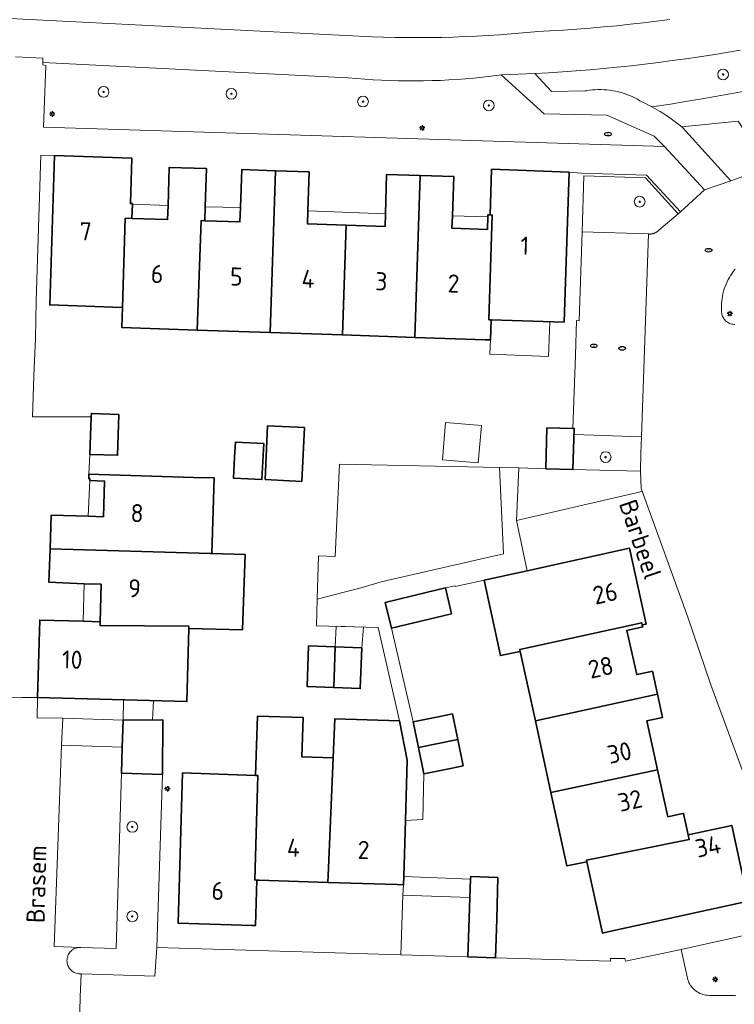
# Model space of a CAD drawing. Header units: metres. Extents: x 152610 to 160096, y 456114 to 462495.
# Tile 611 of 938: x 158680 to 158733, y 460277 to 460350. Entities that reach past the tile are written whole.
import ezdxf
from ezdxf.enums import TextEntityAlignment as Align

# ---------------------------------------------------------------- set-up
doc = ezdxf.new("R2010")
doc.units = ezdxf.units.M
doc.header["$LTSCALE"] = 0.5
doc.layers.get('0').update_dxf_attribs({"linetype": 'CONTINUOUS'})
for name, color, linetype, lineweight in [('B-PV-GR-BEPLANTING_CULTUUR_BOSPLANTSOEN-GV', 251, 'CONTINUOUS', 18), ('B-PV-GR-BEPLANTING_CULTUUR_HEESTERS-GV', 251, 'CONTINUOUS', 18), ('B-PV-GR-BOOM-S', 251, 'CONTINUOUS', 25), ('B-PV-GW-TALUD_KRUIN-G', 251, 'CONTINUOUS', 18), ('B-PV-IE-MEUBILAIR-S', 251, 'CONTINUOUS', 25), ('B-PV-IE-TERREINAFSCHEIDING_KUNSTMATIG_MUUR-G', 251, 'IE-TERREINAFSCHEIDING_KUNSTMATIG-SO', 18), ('B-PV-OG-BEBOUWING-GV', 6, 'CONTINUOUS', 35), ('B-PV-OG-BEBOUWING-T18', 1, 'CONTINUOUS', 18), ('B-PV-OG-BEBOUWING_OVERBOUWING-GV', 251, 'CONTINUOUS', 18), ('B-PV-OG-BEBOUWING_SCHUUR-GV', 251, 'CONTINUOUS', 18), ('B-PV-OG-TERREIN_BEGROEID-GV', 251, 'CONTINUOUS', 18), ('B-PV-OG-TOPOGRAFIE-T18', 1, 'CONTINUOUS', 18), ('B-PV-VH-GESLOTENVERHARDING_ASFALT-GV', 251, 'CONTINUOUS', 18), ('B-PV-VH-OPENVERHARDING_BETONSTRAATSTEEN-GV', 251, 'CONTINUOUS', 18), ('B-PV-VH-OPENVERHARDING_TEGEL-GV', 251, 'CONTINUOUS', 18)]:
    doc.layers.add(name, color=color, linetype=linetype, lineweight=lineweight)
doc.styles.add('NLCS-ISO', font='NLCS-ISO.ttf')
doc.styles.add('NLCS-ISO-M750-T18', font='NLCS-ISO.ttf', dxfattribs={"height": 1.35})
doc.linetypes.add('IE-TERREINAFSCHEIDING_KUNSTMATIG-SO', pattern='A,4,[82,NLCS.SHX,S=0.75,R=90,X=0,Y=0],4,-2', length=10)

# ---------------------------------------------------------------- blocks, each defined once
blk = doc.blocks.new('SIE-MEUBILAIR_PAAL_LICHTMAST-SO')
for points in [[(-0.62, 0), (-1, 0)], [(-0.71, 0.71), (-0.44, 0.44)], [(0, 1), (0, 0.62)], [(0.44, 0.44), (0.71, 0.71)], [(1, 0), (0.62, 0)], [(-0.71, -0.71), (-0.44, -0.44)], [(0, -0.62), (0, -1)], [(0.44, -0.44), (0.71, -0.71)]]:
    blk.add_lwpolyline(points)
blk.add_circle((0, 0), 0.5)
blk = doc.blocks.new('SIE-MEUBILAIR_PUT_RIOOLPUT-SO')
blk.add_ellipse((0, 0), major_axis=(1.25, 0), ratio=0.54)
at = {"style": 'NLCS-ISO'}
blk.add_text('ri', height=0.75, dxfattribs=at).set_placement((-0.04, 0.07), align=Align.MIDDLE_CENTER)
blk = doc.blocks.new('SGR-BOOM_GBKN-SO')
at = {"linetype": 'ByBlock', "lineweight": 18}
h = blk.add_hatch(color=0, dxfattribs=at)
h.dxf.hatch_style = 1
edge = h.paths.add_edge_path()
edge.add_arc((0, 0), 0.25, 0, 360)
at = {"color": 0, "linetype": 'ByBlock', "lineweight": 18}
for radius in [2, 0.25]:
    blk.add_circle((0, 0), radius, dxfattribs=at)
at = {"color": 0, "linetype": 'ByBlock', "lineweight": 18, "style": 'NLCS-ISO'}
blk.add_attdef('SOORT', (2.5, 0), '', height=1.5, dxfattribs=at)

msp = doc.modelspace()

# ---------------------------------------------------------------- linework, layer by layer
at = {"layer": 'B-PV-GR-BEPLANTING_CULTUUR_BOSPLANTSOEN-GV', "flags": 128}
for points in [[(158771.895, 460355.748), (158734.01, 460341.98), (158733.643, 460342.567), (158729.451, 460342.14), (158729.476, 460342.12), (158729.5, 460342.1), (158733.109, 460338.106), (158744.27, 460342.14), (158762.4, 460348.86), (158768.362, 460351.085)], [(158733.796, 460347.852), (158732.783, 460347.68), (158731.769, 460347.516), (158730.754, 460347.359), (158729.738, 460347.211), (158728.721, 460347.07), (158727.702, 460346.937), (158726.683, 460346.813), (158725.663, 460346.696), (158724.641, 460346.587), (158723.619, 460346.486), (158722.597, 460346.393), (158721.573, 460346.308), (158720.549, 460346.231), (158719.524, 460346.162), (158718.499, 460346.101), (158719.73, 460344.78), (158722.244, 460344.81), (158722.351, 460344.829), (158722.566, 460344.861), (158722.782, 460344.885), (158722.998, 460344.901), (158723.216, 460344.909), (158723.433, 460344.909), (158723.65, 460344.901), (158723.867, 460344.885), (158724.082, 460344.861), (158724.297, 460344.829), (158724.511, 460344.789), (158724.723, 460344.742), (158724.933, 460344.686), (158725.141, 460344.623), (158725.346, 460344.553), (158725.549, 460344.475), (158725.749, 460344.389), (158725.945, 460344.296), (158726.138, 460344.196), (158726.327, 460344.089), (158726.512, 460343.975), (158726.736, 460343.869), (158726.959, 460343.759), (158727.179, 460343.645), (158727.213, 460343.627), (158728.602, 460343.839), (158729.712, 460344.017), (158730.822, 460344.203), (158731.93, 460344.397), (158733.036, 460344.598), (158734.142, 460344.808)], [(158734.142, 460344.808), (158733.036, 460344.598), (158731.93, 460344.397), (158730.822, 460344.203), (158729.712, 460344.017), (158728.602, 460343.839), (158727.213, 460343.627), (158727.398, 460343.527), (158727.614, 460343.405), (158727.828, 460343.279), (158728.039, 460343.15), (158728.249, 460343.017), (158728.455, 460342.88), (158728.66, 460342.739), (158728.862, 460342.595), (158729.061, 460342.446), (158729.257, 460342.295), (158729.451, 460342.14), (158733.643, 460342.567)]]:
    msp.add_lwpolyline(points, dxfattribs=at)
msp.add_lwpolyline([(158704.582, 460345.8), (158681.855, 460346.937), (158681.86, 460346.75), (158682.06, 460346.71), (158681.89, 460342.12), (158728.16, 460340.67), (158727.39, 460341.44), (158723.86, 460343), (158719.19, 460343.12), (158715.978, 460346.002), (158715.834, 460345.983), (158715.212, 460345.905), (158714.589, 460345.835), (158713.966, 460345.773), (158713.342, 460345.718), (158712.717, 460345.672), (158712.091, 460345.634), (158711.466, 460345.604), (158710.839, 460345.582), (158710.213, 460345.568), (158709.587, 460345.562), (158708.96, 460345.563), (158708.334, 460345.573), (158707.707, 460345.591), (158707.081, 460345.617), (158706.456, 460345.651), (158705.83, 460345.692), (158705.206, 460345.742)], close=True, dxfattribs=at)
at = {"layer": 'B-PV-GR-BEPLANTING_CULTUUR_HEESTERS-GV', "flags": 128}
for points in [[(158726.75, 460338.35), (158722.15, 460338.5), (158722.03, 460334.31), (158726.96, 460334.16), (158726.976, 460334.158), (158726.991, 460334.157), (158727.007, 460334.156), (158727.023, 460334.155), (158727.038, 460334.154), (158727.054, 460334.154), (158727.07, 460334.153), (158727.086, 460334.154), (158727.102, 460334.154), (158727.117, 460334.155), (158727.133, 460334.156), (158727.149, 460334.157), (158727.164, 460334.159), (158727.18, 460334.16), (158727.196, 460334.163), (158727.211, 460334.165), (158727.227, 460334.167), (158727.242, 460334.17), (158727.258, 460334.174), (158727.273, 460334.177), (158727.288, 460334.181), (158727.303, 460334.185), (158727.319, 460334.189), (158727.334, 460334.193), (158727.349, 460334.198), (158727.364, 460334.203), (158727.378, 460334.208), (158727.393, 460334.214), (158727.408, 460334.219), (158727.422, 460334.225), (158727.437, 460334.232), (158727.451, 460334.238), (158727.465, 460334.245), (158727.479, 460334.252), (158727.493, 460334.259), (158727.507, 460334.267), (158727.521, 460334.275), (158727.535, 460334.282), (158727.548, 460334.291), (158727.561, 460334.299), (158727.574, 460334.308), (158727.587, 460334.317), (158727.6, 460334.326), (158727.613, 460334.335), (158727.625, 460334.345), (158727.638, 460334.354), (158727.65, 460334.364), (158727.662, 460334.375), (158727.674, 460334.385), (158727.685, 460334.396), (158727.697, 460334.406), (158727.708, 460334.417), (158727.719, 460334.429), (158727.73, 460334.44), (158729.182, 460335.659)], [(158721.43, 460319.23), (158721.44, 460319.66), (158721.34, 460316.608), (158726.37, 460316.48), (158726.39, 460317.85), (158726.45, 460319.06)], [(158687.83, 460297.95), (158683.35, 460298.1), (158683.241, 460296.072), (158687.769, 460295.93)], [(158690.77, 460293.89), (158687.71, 460293.982), (158687.32, 460280.92), (158684.677, 460281.019), (158684.588, 460281.018), (158684.499, 460281.01), (158684.412, 460280.993), (158684.326, 460280.969), (158684.243, 460280.937), (158684.163, 460280.898), (158684.087, 460280.852), (158684.016, 460280.799), (158683.949, 460280.74), (158683.888, 460280.675), (158683.833, 460280.605), (158683.784, 460280.53), (158683.743, 460280.452), (158683.709, 460280.37), (158683.682, 460280.285), (158683.663, 460280.198), (158683.651, 460280.109), (158683.648, 460280.021), (158683.653, 460279.932), (158683.665, 460279.843), (158683.686, 460279.757), (158683.714, 460279.672), (158683.75, 460279.591), (158683.793, 460279.513), (158683.843, 460279.439), (158683.899, 460279.37), (158683.961, 460279.306), (158684.028, 460279.248), (158684.101, 460279.196), (158684.178, 460279.152), (158684.258, 460279.114), (158684.342, 460279.083), (158684.428, 460279.06), (158684.516, 460279.045), (158684.604, 460279.038), (158684.692, 460279.039), (158686.32, 460279), (158690.18, 460278.86), (158690.33, 460281)], [(158713.71, 460286.09), (158708.729, 460286.289), (158708.71, 460285.67), (158708.66, 460284.9), (158713.663, 460284.741)]]:
    msp.add_lwpolyline(points, close=True, dxfattribs=at)
for points in [[(158733.421, 460331.541), (158733.304, 460331.395), (158733.193, 460331.243), (158733.089, 460331.088), (158732.992, 460330.927), (158732.901, 460330.763), (158732.817, 460330.595), (158732.741, 460330.424), (158732.672, 460330.25), (158732.611, 460330.073), (158732.557, 460329.893), (158732.511, 460329.711), (158732.473, 460329.527), (158732.443, 460329.343), (158732.42, 460329.156), (158732.406, 460328.969), (158732.399, 460328.782), (158732.401, 460328.595), (158732.41, 460328.407), (158732.428, 460328.221), (158732.436, 460328.152), (158732.463, 460328.067), (158732.498, 460327.985), (158732.54, 460327.907), (158732.588, 460327.832), (158732.644, 460327.762), (158732.705, 460327.698), (158732.771, 460327.639), (158732.843, 460327.586), (158732.92, 460327.54), (158733, 460327.501), (158733.083, 460327.47), (158733.169, 460327.446), (158733.256, 460327.429), (158733.345, 460327.421), (158733.4, 460327.42)], [(158737.186, 460282.591), (158729.39, 460280.87), (158729.818, 460278.94), (158729.835, 460278.825), (158729.86, 460278.712), (158729.892, 460278.6), (158729.933, 460278.491), (158729.98, 460278.385), (158730.035, 460278.282), (158730.097, 460278.184), (158730.165, 460278.09), (158730.24, 460278.001), (158730.321, 460277.917), (158730.407, 460277.839), (158730.498, 460277.767), (158730.594, 460277.702), (158730.694, 460277.643), (158730.799, 460277.592), (158730.906, 460277.547), (158731.016, 460277.511), (158731.129, 460277.481), (158731.243, 460277.46), (158731.358, 460277.447), (158731.475, 460277.441), (158731.488, 460277.441), (158733.444, 460277.43)]]:
    msp.add_lwpolyline(points, dxfattribs=at)
at = {"layer": 'B-PV-GW-TALUD_KRUIN-G', "flags": 128}
msp.add_lwpolyline([(158802.143, 460375.222), (158789.76, 460366.84), (158779.373, 460359.795), (158779.155, 460359.649), (158778.662, 460359.325), (158778.165, 460359.008), (158777.664, 460358.698), (158777.158, 460358.394), (158776.649, 460358.098), (158776.135, 460357.808), (158775.618, 460357.526), (158775.097, 460357.25), (158774.571, 460356.982), (158774.043, 460356.721), (158773.511, 460356.467), (158772.976, 460356.22), (158772.437, 460355.98), (158771.895, 460355.748), (158734.01, 460341.98), (158733.643, 460342.567), (158729.451, 460342.14)], dxfattribs=at)
at = {"layer": 'B-PV-IE-TERREINAFSCHEIDING_KUNSTMATIG_MUUR-G', "flags": 128}
for points in [[(158728.16, 460340.67), (158681.89, 460342.12), (158682.06, 460346.71), (158681.86, 460346.75)], [(158729.451, 460342.14), (158729.257, 460342.295), (158729.061, 460342.446), (158728.862, 460342.595), (158728.66, 460342.739), (158728.455, 460342.88), (158728.249, 460343.017), (158728.039, 460343.15), (158727.828, 460343.279), (158727.614, 460343.405), (158727.398, 460343.527), (158727.213, 460343.627), (158727.179, 460343.645), (158726.959, 460343.759), (158726.736, 460343.869), (158726.512, 460343.975), (158726.327, 460344.089), (158726.138, 460344.196), (158725.945, 460344.296), (158725.749, 460344.389), (158725.549, 460344.475), (158725.346, 460344.553), (158725.141, 460344.623), (158724.933, 460344.686), (158724.723, 460344.742), (158724.511, 460344.789), (158724.297, 460344.829), (158724.082, 460344.861), (158723.867, 460344.885), (158723.65, 460344.901), (158723.433, 460344.909), (158723.216, 460344.909), (158722.998, 460344.901), (158722.782, 460344.885), (158722.566, 460344.861), (158722.351, 460344.829), (158722.244, 460344.81), (158719.73, 460344.78), (158718.499, 460346.101)], [(158715.978, 460346.002), (158719.19, 460343.12), (158723.86, 460343), (158727.39, 460341.44), (158728.16, 460340.67)], [(158731.14, 460337.44), (158728.16, 460340.67)]]:
    msp.add_lwpolyline(points, dxfattribs=at)
at = {"layer": 'B-PV-OG-BEBOUWING-GV', "flags": 128}
for points in [[(158688.49, 460339.81), (158682.71, 460340), (158682.36, 460328.87), (158687.721, 460328.693), (158687.776, 460328.691), (158687.99, 460335.336), (158688.48, 460335.32), (158688.517, 460336.368), (158688.52, 460336.42), (158688.37, 460336.42)], [(158694.04, 460339.03), (158691.27, 460339.12), (158691.175, 460336.282), (158691.14, 460335.23), (158688.48, 460335.32), (158687.99, 460335.336), (158687.776, 460328.691), (158687.789, 460328.69), (158687.74, 460327.19), (158693.337, 460327.002), (158693.64, 460335.159), (158693.91, 460335.15), (158693.944, 460336.188)], [(158699.189, 460338.87), (158696.66, 460338.95), (158696.566, 460336.137), (158696.53, 460335.06), (158693.91, 460335.15), (158693.64, 460335.159), (158693.337, 460327.002), (158698.784, 460326.82)], [(158701.69, 460338.79), (158699.189, 460338.87), (158698.784, 460326.82), (158704.17, 460326.639), (158704.441, 460334.815), (158701.57, 460334.91), (158701.599, 460335.872)], [(158721.05, 460338.77), (158715.27, 460338.98), (158715.16, 460335.58), (158715.32, 460335.57), (158715.08, 460327.774), (158715.24, 460327.769), (158720.68, 460327.59), (158720.904, 460334.347)], [(158709.961, 460338.52), (158707.46, 460338.6), (158707.37, 460335.66), (158707.34, 460334.72), (158704.441, 460334.815), (158704.17, 460326.639), (158709.567, 460326.458)], [(158712.46, 460338.44), (158709.961, 460338.52), (158709.567, 460326.458), (158714.794, 460326.283), (158715.19, 460326.27), (158715.24, 460327.769), (158715.08, 460327.774), (158715.32, 460335.57), (158715.16, 460335.58), (158715, 460335.59), (158714.996, 460335.429), (158714.97, 460334.5), (158712.32, 460334.58), (158712.353, 460335.515)], [(158687.5, 460320.72), (158685.47, 460320.79), (158685.46, 460320.54), (158685.36, 460317.74), (158687.42, 460317.67)], [(158698.399, 460315.864), (158701.137, 460315.731), (158701.331, 460319.731), (158698.593, 460319.864)], [(158721.34, 460319.66), (158719.4, 460319.71), (158719.32, 460316.66), (158721.34, 460316.608), (158721.44, 460319.66)], [(158698.303, 460318.556), (158696.194, 460318.662), (158696.137, 460317.539), (158696.058, 460315.965), (158697.119, 460315.911), (158698.167, 460315.858)], [(158693.081, 460316.028), (158685.28, 460316.26), (158685.27, 460315.94), (158685.36, 460315.94), (158685.35, 460315.79), (158686.45, 460315.75), (158686.36, 460313.09), (158685.236, 460313.128), (158682.47, 460313.22), (158682.385, 460310.709), (158694.333, 460310.369), (158694.435, 460310.367), (158694.62, 460315.983)], [(158694.333, 460310.369), (158682.385, 460310.709), (158682.3, 460308.21), (158684.938, 460308.108), (158686.19, 460308.06), (158686.116, 460305.263), (158686.109, 460304.986), (158692.734, 460304.94), (158692.73, 460304.78), (158696.73, 460304.672), (158696.914, 460310.282), (158694.435, 460310.355), (158694.435, 460310.367)], [(158726.8, 460305.1), (158725.56, 460310.75), (158717.936, 460309.076), (158714.72, 460308.37), (158715.94, 460302.75), (158717.41, 460303.06), (158717.376, 460303.216), (158726.459, 460305.195), (158726.5, 460305.04)], [(158711.84, 460307.787), (158710.4, 460307.44), (158707.361, 460306.716), (158707.82, 460304.79), (158712.302, 460305.87)], [(158684.859, 460305.305), (158681.62, 460305.4), (158681.462, 460299.64), (158692.58, 460299.33), (158692.73, 460304.78), (158692.734, 460304.94), (158686.109, 460304.986), (158686.116, 460305.263)], [(158726.5, 460305.04), (158726.459, 460305.195), (158717.376, 460303.216), (158717.41, 460303.06), (158718.535, 460297.891), (158727.639, 460299.869), (158727.26, 460301.59), (158727.059, 460301.547), (158726.09, 460301.34), (158725.36, 460304.63), (158726.54, 460304.89)], [(158703.628, 460303.415), (158701.65, 460303.49), (158701.54, 460300.44), (158703.519, 460300.365)], [(158705.62, 460303.34), (158703.628, 460303.415), (158703.519, 460300.365), (158705.49, 460300.29)], [(158728.02, 460298.14), (158727.639, 460299.869), (158718.535, 460297.891), (158719.694, 460292.564), (158727.64, 460294.241), (158726.84, 460297.88)], [(158709.832, 460295.899), (158712.761, 460296.489), (158712.368, 460298.412), (158711.43, 460298.22), (158709.44, 460297.82)], [(158687.71, 460293.982), (158690.77, 460293.89), (158690.786, 460297.96), (158687.83, 460297.95), (158687.769, 460295.93)], [(158697.8, 460286.03), (158697.96, 460286.02), (158703.081, 460285.856), (158703.128, 460286.95), (158703.478, 460295.147), (158701.148, 460295.222), (158701.245, 460298.128), (158697.847, 460298.242), (158697.75, 460295.33), (158697.7, 460293.83), (158697.86, 460293.825), (158697.64, 460286.04)], [(158708.24, 460285.69), (158708.71, 460285.67), (158708.729, 460286.289), (158708.855, 460290.477), (158708.99, 460294.97), (158708.406, 460297.893), (158703.602, 460298.051), (158703.478, 460295.147), (158703.128, 460286.95), (158703.081, 460285.856)], [(158710.23, 460293.95), (158712.22, 460294.35), (158713.158, 460294.542), (158712.761, 460296.489), (158709.832, 460295.899)], [(158697.7, 460293.83), (158692.25, 460294.01), (158691.92, 460282.82), (158697.449, 460282.648), (158697.69, 460282.64), (158697.8, 460286.03), (158697.64, 460286.04), (158697.86, 460293.825)], [(158728.41, 460290.74), (158727.64, 460294.241), (158719.694, 460292.564), (158720.888, 460287.08), (158722.36, 460287.4), (158722.338, 460287.506), (158730.002, 460289.052), (158729.93, 460289.39), (158729.58, 460291), (158729.4, 460290.96)], [(158733.218, 460289.879), (158733.17, 460290.1), (158729.93, 460289.39), (158730.002, 460289.052), (158722.338, 460287.506), (158722.36, 460287.4), (158723.53, 460282.08), (158723.71, 460282.119), (158734.4, 460284.46)], [(158715.75, 460286.23), (158713.72, 460286.29), (158713.71, 460286.09), (158713.663, 460284.741), (158713.61, 460283.2), (158713.51, 460280.311), (158715.56, 460280.24), (158715.659, 460283.129)]]:
    msp.add_lwpolyline(points, close=True, dxfattribs=at)
at = {"layer": 'B-PV-OG-BEBOUWING_OVERBOUWING-GV', "flags": 128}
for points in [[(158719.619, 460327.625), (158715.24, 460327.769), (158715.19, 460326.27), (158715.155, 460325.214), (158719.51, 460325.031)], [(158705.744, 460304.873), (158703.69, 460304.935), (158703.628, 460303.415), (158705.62, 460303.34)], [(158690.084, 460299.4), (158687.861, 460299.462), (158687.83, 460297.95), (158690.025, 460297.957)]]:
    msp.add_lwpolyline(points, close=True, dxfattribs=at)
at = {"layer": 'B-PV-OG-BEBOUWING_SCHUUR-GV', "flags": 128}
msp.add_lwpolyline([(158714.515, 460319.898), (158711.845, 460320.125), (158711.608, 460317.334), (158714.278, 460317.107)], close=True, dxfattribs=at)
at = {"layer": 'B-PV-OG-TERREIN_BEGROEID-GV', "flags": 128}
msp.add_lwpolyline([(158671.038, 460350.637), (158706.373, 460348.837), (158707.237, 460348.812), (158708.102, 460348.795), (158708.966, 460348.786), (158709.831, 460348.784), (158710.695, 460348.791), (158711.56, 460348.806), (158712.424, 460348.829), (158713.288, 460348.86), (158714.152, 460348.899), (158715.015, 460348.946), (158715.878, 460349), (158716.74, 460349.063), (158717.602, 460349.134), (158718.463, 460349.213), (158718.651, 460349.231), (158719.644, 460349.285), (158720.637, 460349.347), (158721.63, 460349.417), (158722.621, 460349.495), (158723.612, 460349.58), (158724.603, 460349.674), (158725.592, 460349.776), (158726.581, 460349.885), (158727.569, 460350.003), (158728.556, 460350.129)], dxfattribs=at)
msp.add_lwpolyline([(158715.87, 460316.77), (158703.95, 460317), (158703.63, 460310.13), (158702.38, 460310.19), (158702.287, 460306.967), (158705.64, 460307.83), (158707.05, 460308.25), (158716.16, 460310.33)], close=True, dxfattribs=at)
at = {"layer": 'B-PV-VH-GESLOTENVERHARDING_ASFALT-GV', "flags": 128}
for points in [[(158728.556, 460350.129), (158727.569, 460350.003), (158726.581, 460349.885), (158725.592, 460349.776), (158724.603, 460349.674), (158723.612, 460349.58), (158722.621, 460349.495), (158721.63, 460349.417), (158720.637, 460349.347), (158719.644, 460349.285), (158718.651, 460349.231), (158718.463, 460349.213), (158717.602, 460349.134), (158716.74, 460349.063), (158715.878, 460349), (158715.015, 460348.946), (158714.152, 460348.899), (158713.288, 460348.86), (158712.424, 460348.829), (158711.56, 460348.806), (158710.695, 460348.791), (158709.831, 460348.784), (158708.966, 460348.786), (158708.102, 460348.795), (158707.237, 460348.812), (158706.373, 460348.837), (158671.038, 460350.637)], [(158679.81, 460347.35), (158681.85, 460347.26), (158681.855, 460346.937), (158704.582, 460345.8), (158705.206, 460345.742), (158705.83, 460345.692), (158706.456, 460345.651), (158707.081, 460345.617), (158707.707, 460345.591), (158708.334, 460345.573), (158708.96, 460345.563), (158709.587, 460345.562), (158710.213, 460345.568), (158710.839, 460345.582), (158711.466, 460345.604), (158712.091, 460345.634), (158712.717, 460345.672), (158713.342, 460345.718), (158713.966, 460345.773), (158714.589, 460345.835), (158715.212, 460345.905), (158715.834, 460345.983), (158715.978, 460346.002), (158718.499, 460346.101), (158719.524, 460346.162), (158720.549, 460346.231), (158721.573, 460346.308), (158722.597, 460346.393), (158723.619, 460346.486), (158724.641, 460346.587), (158725.663, 460346.696), (158726.683, 460346.813), (158727.702, 460346.937), (158728.721, 460347.07), (158729.738, 460347.211), (158730.754, 460347.359), (158731.769, 460347.516), (158732.783, 460347.68), (158733.796, 460347.852)]]:
    msp.add_lwpolyline(points, dxfattribs=at)
at = {"layer": 'B-PV-VH-OPENVERHARDING_BETONSTRAATSTEEN-GV', "flags": 128}
for points in [[(158678.168, 460299.586), (158680.273, 460299.622), (158681.462, 460299.64), (158681.62, 460305.4), (158684.859, 460305.305), (158684.938, 460308.108), (158682.3, 460308.21), (158682.385, 460310.709), (158682.47, 460313.22), (158685.236, 460313.128), (158685.35, 460315.79), (158685.36, 460315.94), (158685.27, 460315.94), (158685.28, 460316.26), (158685.36, 460317.74), (158685.46, 460320.54), (158681.089, 460320.54), (158681.18, 460323.59), (158681.29, 460326.4), (158681.35, 460329.17), (158681.698, 460340.032), (158682.71, 460340), (158688.49, 460339.81), (158688.37, 460336.42), (158688.52, 460336.42), (158688.517, 460336.368), (158691.175, 460336.282), (158691.27, 460339.12), (158694.04, 460339.03), (158693.944, 460336.188), (158696.566, 460336.137), (158696.66, 460338.95), (158699.189, 460338.87), (158701.69, 460338.79), (158701.599, 460335.872), (158707.37, 460335.66), (158707.46, 460338.6), (158709.961, 460338.52), (158712.46, 460338.44), (158712.353, 460335.515), (158714.996, 460335.429), (158715, 460335.59), (158715.16, 460335.58), (158715.27, 460338.98), (158721.05, 460338.77), (158721.98, 460338.7), (158726.82, 460338.55), (158729.35, 460335.8), (158731.14, 460337.44), (158728.16, 460340.67), (158681.89, 460342.12), (158682.06, 460346.71), (158681.86, 460346.75), (158681.855, 460346.937), (158681.85, 460347.26), (158679.81, 460347.35)], [(158744.27, 460342.14), (158733.109, 460338.106), (158731.14, 460337.44), (158729.35, 460335.8), (158729.182, 460335.659), (158727.73, 460334.44), (158727.719, 460334.429), (158727.708, 460334.417), (158727.697, 460334.406), (158727.685, 460334.396), (158727.674, 460334.385), (158727.662, 460334.375), (158727.65, 460334.364), (158727.638, 460334.354), (158727.625, 460334.345), (158727.613, 460334.335), (158727.6, 460334.326), (158727.587, 460334.317), (158727.574, 460334.308), (158727.561, 460334.299), (158727.548, 460334.291), (158727.535, 460334.282), (158727.521, 460334.275), (158727.507, 460334.267), (158727.493, 460334.259), (158727.479, 460334.252), (158727.465, 460334.245), (158727.451, 460334.238), (158727.437, 460334.232), (158727.422, 460334.225), (158727.408, 460334.219), (158727.393, 460334.214), (158727.378, 460334.208), (158727.364, 460334.203), (158727.349, 460334.198), (158727.334, 460334.193), (158727.319, 460334.189), (158727.303, 460334.185), (158727.288, 460334.181), (158727.273, 460334.177), (158727.258, 460334.174), (158727.242, 460334.17), (158727.227, 460334.167), (158727.211, 460334.165), (158727.196, 460334.163), (158727.18, 460334.16), (158727.164, 460334.159), (158727.149, 460334.157), (158727.133, 460334.156), (158727.117, 460334.155), (158727.102, 460334.154), (158727.086, 460334.154), (158727.07, 460334.153), (158727.054, 460334.154), (158727.038, 460334.154), (158727.023, 460334.155), (158727.007, 460334.156), (158726.991, 460334.157), (158726.976, 460334.158), (158726.96, 460334.16), (158726.45, 460319.06), (158726.39, 460317.85), (158726.37, 460316.48), (158726.41, 460315.22), (158726.49, 460314.999), (158729.9, 460305.61), (158731.62, 460300.58), (158735.3, 460290.55)], [(158733.4, 460327.42), (158733.345, 460327.421), (158733.256, 460327.429), (158733.169, 460327.446), (158733.083, 460327.47), (158733, 460327.501), (158732.92, 460327.54), (158732.843, 460327.586), (158732.771, 460327.639), (158732.705, 460327.698), (158732.644, 460327.762), (158732.588, 460327.832), (158732.54, 460327.907), (158732.498, 460327.985), (158732.463, 460328.067), (158732.436, 460328.152), (158732.428, 460328.221), (158732.41, 460328.407), (158732.401, 460328.595), (158732.399, 460328.782), (158732.406, 460328.969), (158732.42, 460329.156), (158732.443, 460329.343), (158732.473, 460329.527), (158732.511, 460329.711), (158732.557, 460329.893), (158732.611, 460330.073), (158732.672, 460330.25), (158732.741, 460330.424), (158732.817, 460330.595), (158732.901, 460330.763), (158732.992, 460330.927), (158733.089, 460331.088), (158733.193, 460331.243), (158733.304, 460331.395), (158733.421, 460331.541)], [(158684.55, 460274.089), (158684.622, 460277.336), (158684.692, 460279.039), (158684.604, 460279.038), (158684.516, 460279.045), (158684.428, 460279.06), (158684.342, 460279.083), (158684.258, 460279.114), (158684.178, 460279.152), (158684.101, 460279.196), (158684.028, 460279.248), (158683.961, 460279.306), (158683.899, 460279.37), (158683.843, 460279.439), (158683.793, 460279.513), (158683.75, 460279.591), (158683.714, 460279.672), (158683.686, 460279.757), (158683.665, 460279.843), (158683.653, 460279.932), (158683.648, 460280.021), (158683.651, 460280.109), (158683.663, 460280.198), (158683.682, 460280.285), (158683.709, 460280.37), (158683.743, 460280.452), (158683.784, 460280.53), (158683.833, 460280.605), (158683.888, 460280.675), (158683.949, 460280.74), (158684.016, 460280.799), (158684.087, 460280.852), (158684.163, 460280.898), (158684.243, 460280.937), (158684.326, 460280.969), (158684.412, 460280.993), (158684.499, 460281.01), (158684.588, 460281.018), (158684.677, 460281.019), (158682.689, 460281.084), (158683.241, 460296.072), (158683.35, 460298.1), (158681.42, 460298.11), (158681.462, 460299.64), (158680.273, 460299.622), (158678.168, 460299.586)], [(158733.444, 460277.43), (158731.488, 460277.441), (158731.475, 460277.441), (158731.358, 460277.447), (158731.243, 460277.46), (158731.129, 460277.481), (158731.016, 460277.511), (158730.906, 460277.547), (158730.799, 460277.592), (158730.694, 460277.643), (158730.594, 460277.702), (158730.498, 460277.767), (158730.407, 460277.839), (158730.321, 460277.917), (158730.24, 460278.001), (158730.165, 460278.09), (158730.097, 460278.184), (158730.035, 460278.282), (158729.98, 460278.385), (158729.933, 460278.491), (158729.892, 460278.6), (158729.86, 460278.712), (158729.835, 460278.825), (158729.818, 460278.94), (158729.39, 460280.87), (158725.25, 460279.99), (158725.21, 460280.19), (158724.117, 460280.198), (158724.16, 460279.99), (158715.56, 460280.24), (158713.51, 460280.311), (158708.51, 460280.45), (158701.98, 460280.65), (158690.33, 460281), (158690.18, 460278.86), (158686.32, 460279), (158684.692, 460279.039), (158684.622, 460277.336), (158684.55, 460274.089)]]:
    msp.add_lwpolyline(points, dxfattribs=at)
for points in [[(158719.73, 460344.78), (158718.499, 460346.101), (158715.978, 460346.002), (158719.19, 460343.12), (158723.86, 460343), (158727.39, 460341.44), (158728.16, 460340.67), (158731.14, 460337.44), (158733.109, 460338.106), (158729.5, 460342.1), (158729.476, 460342.12), (158729.451, 460342.14), (158729.257, 460342.295), (158729.061, 460342.446), (158728.862, 460342.595), (158728.66, 460342.739), (158728.455, 460342.88), (158728.249, 460343.017), (158728.039, 460343.15), (158727.828, 460343.279), (158727.614, 460343.405), (158727.398, 460343.527), (158727.213, 460343.627), (158727.179, 460343.645), (158726.959, 460343.759), (158726.736, 460343.869), (158726.512, 460343.975), (158726.327, 460344.089), (158726.138, 460344.196), (158725.945, 460344.296), (158725.749, 460344.389), (158725.549, 460344.475), (158725.346, 460344.553), (158725.141, 460344.623), (158724.933, 460344.686), (158724.723, 460344.742), (158724.511, 460344.789), (158724.297, 460344.829), (158724.082, 460344.861), (158723.867, 460344.885), (158723.65, 460344.901), (158723.433, 460344.909), (158723.216, 460344.909), (158722.998, 460344.901), (158722.782, 460344.885), (158722.566, 460344.861), (158722.351, 460344.829), (158722.244, 460344.81)], [(158726.96, 460334.16), (158722.03, 460334.31), (158721.8, 460327.7), (158721.596, 460327.711), (158721.52, 460325.14), (158721.34, 460319.66), (158721.44, 460319.66), (158721.43, 460319.23), (158726.45, 460319.06)], [(158719.32, 460316.66), (158717.31, 460316.75), (158717.123, 460312.811), (158726.263, 460314.934), (158726.49, 460314.999), (158726.41, 460315.22), (158726.37, 460316.48), (158721.34, 460316.608)], [(158687.769, 460295.93), (158683.241, 460296.072), (158682.689, 460281.084), (158684.677, 460281.019), (158687.32, 460280.92), (158687.71, 460293.982)], [(158713.663, 460284.741), (158708.66, 460284.9), (158708.51, 460280.45), (158713.51, 460280.311), (158713.61, 460283.2)]]:
    msp.add_lwpolyline(points, close=True, dxfattribs=at)
at = {"layer": 'B-PV-VH-OPENVERHARDING_TEGEL-GV', "flags": 128}
msp.add_lwpolyline([(158712.565, 460307.906), (158714.72, 460308.37), (158717.936, 460309.076), (158717.123, 460312.811), (158717.31, 460316.75), (158715.87, 460316.77), (158716.16, 460310.33), (158707.05, 460308.25), (158705.64, 460307.83), (158702.287, 460306.967), (158702.23, 460304.98), (158706.82, 460304.84), (158708.406, 460297.893), (158708.99, 460294.97), (158708.855, 460290.477), (158710.15, 460290.55), (158710.23, 460293.95), (158709.832, 460295.899), (158709.44, 460297.82), (158707.82, 460304.79), (158707.361, 460306.716), (158710.4, 460307.44), (158711.84, 460307.787), (158712.552, 460307.959)], close=True, dxfattribs=at)

# ---------------------------------------------------------------- block references
at = {"layer": 'B-PV-GR-BOOM-S', "xscale": 0.2, "yscale": 0.2, "zscale": 0.2}
for p in [(158732.523, 460346.041), (158686.374, 460344.743), (158695.893, 460344.598), (158705.699, 460344.022), (158715.073, 460343.733), (158726.309, 460336.565), (158723.772, 460317.537), (158688.513, 460289.988), (158688.513, 460283.328)]:
    msp.add_blockref('SGR-BOOM_GBKN-SO', p, dxfattribs=at)
at = {"layer": 'B-PV-IE-MEUBILAIR-S', "xscale": 0.2, "yscale": 0.2, "zscale": 0.2}
for name, p in [('SIE-MEUBILAIR_PAAL_LICHTMAST-SO', (158682.543, 460343.096)), ('SIE-MEUBILAIR_PAAL_LICHTMAST-SO', (158710.103, 460342.056)), ('SIE-MEUBILAIR_PUT_RIOOLPUT-SO', (158723.95, 460341.6)), ('SIE-MEUBILAIR_PUT_RIOOLPUT-SO', (158731.44, 460332.95)), ('SIE-MEUBILAIR_PAAL_LICHTMAST-SO', (158733.026, 460328.227)), ('SIE-MEUBILAIR_PUT_RIOOLPUT-SO', (158722.898, 460325.825)), ('SIE-MEUBILAIR_PUT_RIOOLPUT-SO', (158725, 460325.64)), ('SIE-MEUBILAIR_PAAL_LICHTMAST-SO', (158691.123, 460292.836)), ('SIE-MEUBILAIR_PAAL_LICHTMAST-SO', (158731.928, 460278.635))]:
    msp.add_blockref(name, p, dxfattribs=at)

# ---------------------------------------------------------------- texts
at = {"layer": 'B-PV-OG-BEBOUWING-T18', "style": 'NLCS-ISO-M750-T18'}
for s, rotation, p in [('7', 358.2, (158685.034, 460334.356)), ('1', 358.2, (158717.754, 460333.287)), ('6', 358.2, (158690.364, 460331.177)), ('5', 358.1, (158696.263, 460330.987)), ('4', 358.1, (158701.613, 460330.817)), ('3', 358.1, (158707.065, 460330.635)), ('2', 358.1, (158712.443, 460330.469)), ('8', 358.1, (158688.871, 460313.366)), ('9', 358.5, (158688.683, 460307.764)), ('26', 12.4, (158723.738, 460307.389)), ('10', 358.5, (158684.04, 460302.451)), ('28', 12.5, (158723.409, 460301.879)), ('30', 12.4, (158724.798, 460295.524)), ('32', 12.4, (158725.583, 460291.953)), ('4', 358.1, (158700.523, 460288.442)), ('2', 358.2, (158705.741, 460288.272)), ('34', 12.3, (158731.395, 460288.545)), ('6', 358.2, (158694.883, 460285.229))]:
    msp.add_text(s, height=1.35, rotation=rotation, dxfattribs=at).set_placement(p, align=Align.MIDDLE)
at = {"layer": 'B-PV-OG-TOPOGRAFIE-T18', "style": 'NLCS-ISO-M750-T18'}
for s, rotation, p in [('Barbeel', 288.8, (158726.369, 460311.41)), ('Brasem', 88.4, (158681.376, 460285.728))]:
    msp.add_text(s, height=1.35, rotation=rotation, dxfattribs=at).set_placement(p, align=Align.MIDDLE)

doc.saveas('drawing.dxf')
